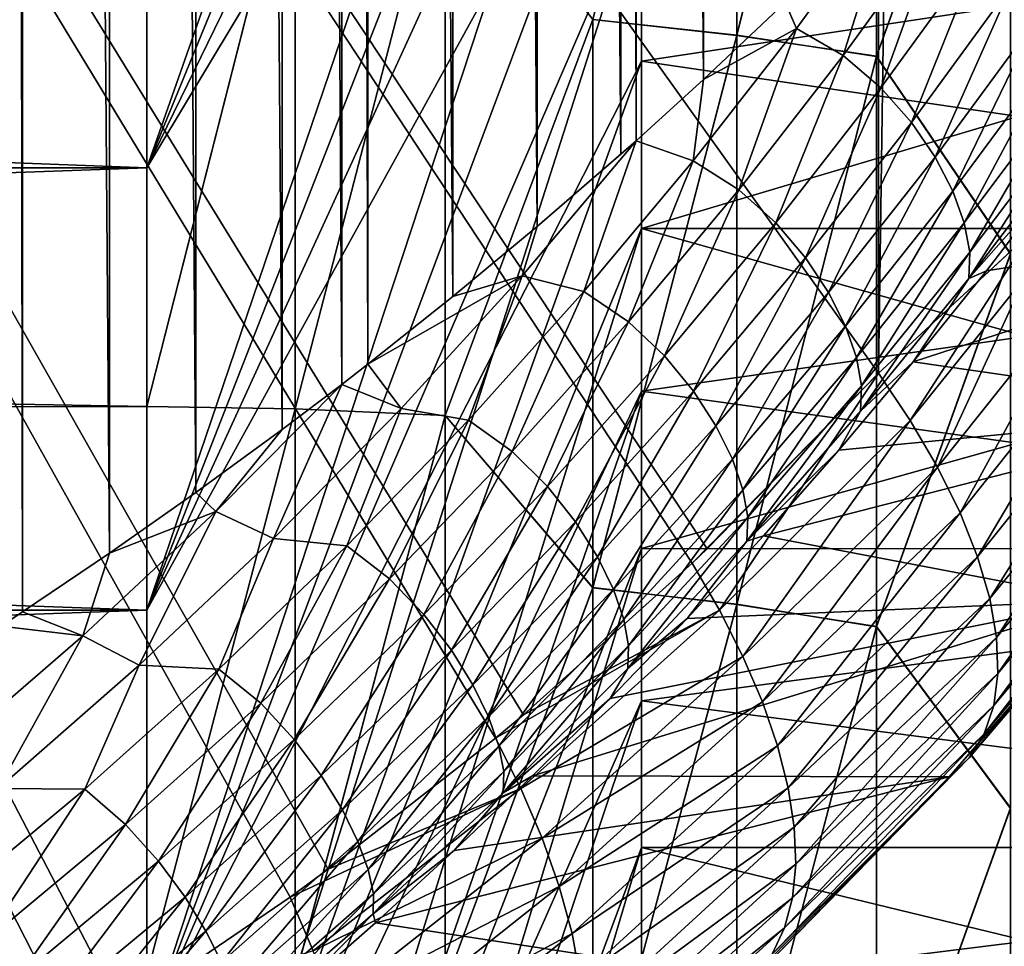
# Model space of a CAD drawing. Header units: metres. Extents: x -46 to 104, y -30 to 30.
# Tile 497 of 656: x 61.49 to 62.343, y -5.36 to -4.557. Entities that reach past the tile are written whole.
import ezdxf

# ---------------------------------------------------------------- set-up
doc = ezdxf.new("R2010")
doc.units = ezdxf.units.M
doc.layers.add('solid_26_000_502_XXX', color=7, linetype='CONTINUOUS')

msp = doc.modelspace()

# ---------------------------------------------------------------- linework, layer by layer
at = {"layer": 'solid_26_000_502_XXX'}
for points in [[(61.492359, -5.069798, 322.56546), (61.492363, 5.069797, 322.56546), (61.473602, 5.082128, 322.571075)], [(61.473602, -5.082128, 322.571075), (61.492359, -5.069798, 322.56546), (61.473602, 5.082128, 322.571075)], [(61.492359, -5.069798, 322.56546), (61.5676, -5.019061, 322.54126), (61.492363, 5.069797, 322.56546)], [(61.5676, -5.019061, 322.54126), (61.5676, 5.019061, 322.54126), (61.492363, 5.069797, 322.56546)], [(61.642593, -4.966399, 322.514465), (61.642593, 4.966398, 322.514465), (61.5676, 5.019061, 322.54126)], [(61.5676, -5.019061, 322.54126), (61.642593, -4.966399, 322.514465), (61.5676, 5.019061, 322.54126)], [(61.717251, -4.911795, 322.485107), (61.717251, 4.911794, 322.485107), (61.642593, 4.966398, 322.514465)], [(61.642593, -4.966399, 322.514465), (61.717251, -4.911795, 322.485107), (61.642593, 4.966398, 322.514465)], [(61.76889, -4.872667, 322.463135), (61.76889, 4.872667, 322.463135), (61.717251, 4.911794, 322.485107)], [(61.717251, -4.911795, 322.485107), (61.76889, -4.872667, 322.463135), (61.717251, 4.911794, 322.485107)], [(61.7915, -4.855176, 322.453094), (61.7915, 4.855175, 322.453094), (61.76889, 4.872667, 322.463135)], [(61.76889, -4.872667, 322.463135), (61.7915, -4.855176, 322.453094), (61.76889, 4.872667, 322.463135)], [(61.865231, -4.796559, 322.418427), (61.865234, 4.796558, 322.418427), (61.7915, 4.855175, 322.453094)], [(61.7915, -4.855176, 322.453094), (61.865231, -4.796559, 322.418427), (61.7915, 4.855175, 322.453094)], [(61.865231, -4.796559, 322.418427), (61.938377, -4.735904, 322.381042), (61.865234, 4.796558, 322.418427)], [(61.938377, -4.735904, 322.381042), (61.938377, 4.735903, 322.381042), (61.865234, 4.796558, 322.418427)], [(62.367626, 4.739854, 318.255249), (62.23415, -4.862923, 318.151184), (62.234123, 0, 318.151154)], [(62.36763, -4.73985, 318.255249), (62.23415, -4.862923, 318.151184), (62.367626, 4.739854, 318.255249)], [(62.010838, -4.673201, 322.340973), (62.010838, 4.6732, 322.340973), (61.938377, 4.735903, 322.381042)], [(61.938377, -4.735904, 322.381042), (62.010838, -4.673201, 322.340973), (61.938377, 4.735903, 322.381042)], [(62.024033, -4.661487, 322.333313), (62.024033, 4.661487, 322.333313), (62.010838, 4.6732, 322.340973)], [(62.010838, -4.673201, 322.340973), (62.024033, -4.661487, 322.333313), (62.010838, 4.6732, 322.340973)], [(62.082497, -4.608447, 322.298157), (62.082497, 4.608446, 322.298157), (62.024033, 4.661487, 322.333313)], [(62.024033, -4.661487, 322.333313), (62.082497, -4.608447, 322.298157), (62.024033, 4.661487, 322.333313)], [(62.082497, -4.608447, 322.298157), (62.153255, -4.541621, 322.252594), (62.082497, 4.608446, 322.298157)], [(58.757309, 0, 315.625092), (62.234123, 0, 318.151154), (62.23415, -4.862923, 318.151184)], [(58.757309, 0, 315.625092), (62.23415, -4.862923, 318.151184), (62.085655, -5.015232, 318.043274)], [(58.757309, 0, 315.625092), (61.539547, -5.44081, 317.646515), (61.39072, -5.527788, 317.538391)], [(58.757309, 0, 315.625092), (61.578484, -5.416238, 317.674805), (61.539547, -5.44081, 317.646515)], [(58.757309, 0, 315.625092), (61.724316, -5.317064, 317.780762), (61.578484, -5.416238, 317.674805)], [(58.757309, 0, 315.625092), (61.757305, -5.292979, 317.804718), (61.724316, -5.317064, 317.780762)], [(58.757309, 0, 315.625092), (61.902328, -5.179263, 317.910095), (61.757305, -5.292979, 317.804718)], [(58.757309, 0, 315.625092), (61.926552, -5.15896, 317.927704), (61.902328, -5.179263, 317.910095)], [(58.757309, 0, 315.625092), (62.072662, -5.027667, 318.033844), (61.926552, -5.15896, 317.927704)], [(58.757309, 0, 315.625092), (62.085655, -5.015232, 318.043274), (62.072662, -5.027667, 318.033844)], [(61.599998, -4.684826, 291.14856), (62.028717, -3.637803, 292.373596), (62.028717, -3.466146, 292.266266)], [(61.599998, -4.684826, 291.14856), (62.028717, -3.466146, 292.266266), (61.599998, -4.28618, 290.892365)], [(61.599998, -4.684826, 304.85144), (62.028717, -3.637803, 303.626404), (62.028717, -3.806114, 303.513947)], [(61.599998, -4.28618, 305.107635), (62.028717, -3.637803, 303.626404), (61.599998, -4.684826, 304.85144)], [(61.599998, -4.684826, 291.14856), (62.028717, -3.806114, 292.486053), (62.028717, -3.637803, 292.373596)], [(61.599998, -4.684826, 304.85144), (62.028717, -3.806114, 303.513947), (62.028717, -3.970832, 303.396515)], [(61.599998, -5.06835, 291.427185), (62.028717, -3.970832, 292.603485), (62.028717, -3.806114, 292.486053)], [(61.599998, -5.06835, 291.427185), (62.028717, -3.806114, 292.486053), (61.599998, -4.684826, 291.14856)], [(61.599998, -5.06835, 304.572815), (62.028717, -3.970832, 303.396515), (62.028717, -4.131935, 303.2742)], [(61.599998, -4.684826, 304.85144), (62.028717, -3.970832, 303.396515), (61.599998, -5.06835, 304.572815)], [(61.599998, -5.06835, 291.427185), (62.028717, -4.131935, 292.7258), (62.028717, -3.970832, 292.603485)], [(62.111431, -4.063506, 288.41571), (62.111431, -4.569914, 288.646576), (61.986458, -4.556406, 288.596375)], [(61.986458, -4.556268, 307.403687), (62.111431, -4.570157, 307.353302), (62.111431, -4.063754, 307.584167)], [(62.232502, -4.080548, 288.477325), (62.111431, -4.569914, 288.646576), (62.111431, -4.063506, 288.41571)], [(62.111431, -4.063754, 307.584167), (62.111431, -4.570157, 307.353302), (62.232502, -4.080257, 307.522797)], [(62.111431, -4.570157, 307.353302), (62.232502, -4.588072, 307.288788), (62.232502, -4.080257, 307.522797)], [(62.232502, -4.080548, 288.477325), (62.232502, -4.588356, 288.711334), (62.111431, -4.569914, 288.646576)], [(62.232502, -4.080257, 307.522797), (62.232502, -4.588072, 307.288788), (62.348751, -4.265048, 307.375214)], [(62.348751, -4.265636, 288.625061), (62.232502, -4.588356, 288.711334), (62.232502, -4.080548, 288.477325)], [(61.599998, -5.06835, 304.572815), (62.028717, -4.131935, 303.2742), (62.028717, -4.289402, 303.146942)], [(61.599998, -5.435422, 291.727356), (62.028717, -4.289402, 292.853058), (62.028717, -4.131935, 292.7258)], [(61.599998, -5.435422, 291.727356), (62.028717, -4.131935, 292.7258), (61.599998, -5.06835, 291.427185)], [(62.232502, -4.588072, 307.288788), (62.348751, -4.759111, 307.134338), (62.348751, -4.265048, 307.375214)], [(62.348751, -4.265636, 288.625061), (62.348751, -4.759684, 288.865967), (62.232502, -4.588356, 288.711334)], [(61.599998, -4.28618, 290.892365), (51.099998, -4.286163, 290.892334), (51.099998, -4.684807, 291.148529)], [(61.599998, -4.684826, 304.85144), (51.099998, -4.684807, 304.851471), (51.099998, -4.286163, 305.107666)], [(61.599998, -4.28618, 305.107635), (61.599998, -4.684826, 304.85144), (51.099998, -4.286163, 305.107666)], [(61.599998, -4.684826, 291.14856), (61.599998, -4.28618, 290.892365), (51.099998, -4.684807, 291.148529)], [(61.599998, -5.435422, 304.272644), (62.028717, -4.289402, 303.146942), (62.028717, -4.442966, 303.014984)], [(61.599998, -5.06835, 304.572815), (62.028717, -4.289402, 303.146942), (61.599998, -5.435422, 304.272644)], [(61.599998, -5.435422, 291.727356), (62.028717, -4.442966, 292.985016), (62.028717, -4.289402, 292.853058)], [(61.599998, -4.38467, 288.45932), (61.599998, -4.891819, 288.709137), (34.599998, -4.408841, 288.470459)], [(61.599998, -4.891819, 307.290863), (61.599998, -4.38467, 307.54068), (34.599998, -4.408841, 307.529541)], [(61.728645, -4.386507, 307.533752), (61.599998, -4.38467, 307.54068), (61.599998, -4.891819, 307.290863)], [(61.728645, -4.386589, 288.466278), (61.599998, -4.891819, 288.709137), (61.599998, -4.38467, 288.45932)], [(61.728645, -4.386507, 307.533752), (61.599998, -4.891819, 307.290863), (61.728645, -4.893789, 307.283569)], [(61.728645, -4.386589, 288.466278), (61.728645, -4.893869, 288.716461), (61.599998, -4.891819, 288.709137)], [(61.728645, -4.386507, 307.533752), (61.728645, -4.893789, 307.283569), (61.85854, -4.39204, 307.512573)], [(61.85854, -4.392, 288.487396), (61.728645, -4.893869, 288.716461), (61.728645, -4.386589, 288.466278)], [(61.85854, -4.392, 288.487396), (61.85854, -4.899661, 288.738647), (61.728645, -4.893869, 288.716461)], [(61.728645, -4.893789, 307.283569), (61.85854, -4.899699, 307.261322), (61.85854, -4.39204, 307.512573)], [(61.986458, -4.556406, 288.596375), (61.85854, -4.899661, 288.738647), (61.85854, -4.392, 288.487396)], [(61.85854, -4.39204, 307.512573), (61.85854, -4.899699, 307.261322), (61.986458, -4.556268, 307.403687)], [(61.599998, -4.891819, 288.709137), (34.599998, -4.918217, 288.723083), (34.599998, -4.408841, 288.470459)], [(61.599998, -4.891819, 307.290863), (34.599998, -4.408841, 307.529541), (34.599998, -4.918217, 307.276917)], [(61.599998, -5.435422, 304.272644), (62.028717, -4.442966, 303.014984), (62.028717, -4.592395, 302.87851)], [(61.599998, -5.784506, 292.047729), (62.028717, -4.592395, 293.12149), (62.028717, -4.442966, 292.985016)], [(61.599998, -5.784506, 292.047729), (62.028717, -4.442966, 292.985016), (61.599998, -5.435422, 291.727356)], [(63.017422, -4.44294, 303.015015), (63.017422, -4.737632, 302.73761), (62.028717, -4.442966, 303.014984)], [(63.017422, -4.44294, 292.984985), (62.028717, -4.592395, 293.12149), (62.028717, -4.737616, 293.26239)], [(63.017422, -4.737632, 293.26239), (63.017422, -4.44294, 292.984985), (62.028717, -4.737616, 293.26239)], [(63.017422, -4.44294, 292.984985), (62.028717, -4.442966, 292.985016), (62.028717, -4.592395, 293.12149)], [(63.017422, -4.737632, 302.73761), (62.028717, -4.592395, 302.87851), (62.028717, -4.442966, 303.014984)], [(62.163059, -4.56409, 322.245331), (62.247364, -4.447896, 322.186554), (62.153255, -4.541621, 322.252594)], [(62.203506, -4.587683, 322.211609), (62.247364, -4.447896, 322.186554), (62.163059, -4.56409, 322.245331)], [(62.203506, -4.587683, 322.211609), (62.288765, -4.469997, 322.152374), (62.247364, -4.447896, 322.186554)], [(62.236347, -4.615647, 322.175873), (62.288765, -4.469997, 322.152374), (62.203506, -4.587683, 322.211609)], [(62.236347, -4.615647, 322.175873), (62.322403, -4.497114, 322.116577), (62.288765, -4.469997, 322.152374)], [(62.262753, -4.645566, 322.137482), (62.322403, -4.497114, 322.116577), (62.236347, -4.615647, 322.175873)], [(62.262753, -4.645566, 322.137482), (62.34956, -4.526588, 322.078308), (62.322403, -4.497114, 322.116577)], [(62.283432, -4.675701, 322.096161), (62.34956, -4.526588, 322.078308), (62.262753, -4.645566, 322.137482)], [(62.283432, -4.675701, 322.096161), (62.370922, -4.556604, 322.037262), (62.34956, -4.526588, 322.078308)], [(62.163059, -4.56409, 322.245331), (62.153255, -4.541621, 322.252594), (62.082497, -4.608447, 322.298157)], [(61.85854, -4.899699, 307.261322), (61.986458, -5.048779, 307.148712), (61.986458, -4.556268, 307.403687)], [(61.986458, -4.556406, 288.596375), (61.986458, -5.048913, 288.851349), (61.85854, -4.899661, 288.738647)], [(61.986458, -4.556268, 307.403687), (61.986458, -5.048779, 307.148712), (62.111431, -4.570157, 307.353302)], [(62.111431, -4.569914, 288.646576), (61.986458, -5.048913, 288.851349), (61.986458, -4.556406, 288.596375)], [(62.298611, -4.705042, 322.052094), (62.370922, -4.556604, 322.037262), (62.283432, -4.675701, 322.096161)], [(62.298611, -4.705042, 322.052094), (62.3867, -4.586119, 321.99353), (62.370922, -4.556604, 322.037262)], [(62.073498, -4.678972, 322.301056), (62.163059, -4.56409, 322.245331), (62.082497, -4.608447, 322.298157)], [(62.113113, -4.703876, 322.2677), (62.163059, -4.56409, 322.245331), (62.073498, -4.678972, 322.301056)], [(62.113113, -4.703876, 322.2677), (62.203506, -4.587683, 322.211609), (62.163059, -4.56409, 322.245331)], [(62.111431, -4.569914, 288.646576), (62.111431, -5.063262, 288.904175), (61.986458, -5.048913, 288.851349)], [(61.986458, -5.048779, 307.148712), (62.111431, -5.063497, 307.095703), (62.111431, -4.570157, 307.353302)], [(62.232502, -4.588356, 288.711334), (62.111431, -5.063262, 288.904175), (62.111431, -4.569914, 288.646576)], [(62.111431, -4.570157, 307.353302), (62.111431, -5.063497, 307.095703), (62.232502, -4.588072, 307.288788)], [(62.111431, -5.063497, 307.095703), (62.232502, -5.082523, 307.02774), (62.232502, -4.588072, 307.288788)], [(62.232502, -4.588356, 288.711334), (62.232502, -5.082799, 288.972412), (62.111431, -5.063262, 288.904175)], [(62.145164, -4.732629, 322.231995), (62.203506, -4.587683, 322.211609), (62.113113, -4.703876, 322.2677)], [(62.145164, -4.732629, 322.231995), (62.236347, -4.615647, 322.175873), (62.203506, -4.587683, 322.211609)], [(62.232502, -4.588072, 307.288788), (62.232502, -5.082523, 307.02774), (62.348751, -4.759111, 307.134338)], [(62.348751, -4.759684, 288.865967), (62.232502, -5.082799, 288.972412), (62.232502, -4.588356, 288.711334)], [(62.308517, -4.732679, 322.005554), (62.3867, -4.586119, 321.99353), (62.298611, -4.705042, 322.052094)], [(62.308517, -4.732679, 322.005554), (62.39711, -4.614183, 321.947357), (62.3867, -4.586119, 321.99353)], [(61.599998, -5.784506, 303.952271), (62.028717, -4.592395, 302.87851), (62.028717, -4.737616, 302.73761)], [(61.599998, -5.435422, 304.272644), (62.028717, -4.592395, 302.87851), (61.599998, -5.784506, 303.952271)], [(61.599998, -5.784506, 292.047729), (62.028717, -4.737616, 293.26239), (62.028717, -4.592395, 293.12149)], [(63.017422, -4.737632, 302.73761), (62.028717, -4.737616, 302.73761), (62.028717, -4.592395, 302.87851)], [(62.073498, -4.678972, 322.301056), (62.082497, -4.608447, 322.298157), (62.024033, -4.661487, 322.333313)], [(62.170856, -4.762928, 322.193451), (62.236347, -4.615647, 322.175873), (62.145164, -4.732629, 322.231995)], [(62.170856, -4.762928, 322.193451), (62.262753, -4.645566, 322.137482), (62.236347, -4.615647, 322.175873)], [(62.313217, -4.758028, 321.95697), (62.39711, -4.614183, 321.947357), (62.308517, -4.732679, 322.005554)], [(62.313217, -4.758028, 321.95697), (62.402206, -4.640196, 321.899139), (62.39711, -4.614183, 321.947357)], [(62.402206, -4.640196, 321.899139), (62.312595, -4.780852, 321.906921), (62.401867, -4.663916, 321.849518)], [(62.313217, -4.758028, 321.95697), (62.312595, -4.780852, 321.906921), (62.402206, -4.640196, 321.899139)], [(62.190907, -4.793113, 322.151855), (62.262753, -4.645566, 322.137482), (62.170856, -4.762928, 322.193451)], [(62.190907, -4.793113, 322.151855), (62.283432, -4.675701, 322.096161), (62.262753, -4.645566, 322.137482)], [(61.925224, -4.778465, 322.38736), (62.024033, -4.661487, 322.333313), (61.938377, -4.735904, 322.381042)], [(61.978745, -4.792193, 322.353333), (62.024033, -4.661487, 322.333313), (61.925224, -4.778465, 322.38736)], [(61.938377, -4.735904, 322.381042), (62.024033, -4.661487, 322.333313), (62.010838, -4.673201, 322.340973)], [(61.978745, -4.792193, 322.353333), (62.073498, -4.678972, 322.301056), (62.024033, -4.661487, 322.333313)], [(62.401867, -4.663916, 321.849518), (62.312595, -4.780852, 321.906921), (62.39027, -4.692713, 321.803772)], [(62.205555, -4.822212, 322.107483), (62.283432, -4.675701, 322.096161), (62.190907, -4.793113, 322.151855)], [(62.205555, -4.822212, 322.107483), (62.298611, -4.705042, 322.052094), (62.283432, -4.675701, 322.096161)], [(61.599998, -4.684826, 291.14856), (51.099998, -4.684807, 291.148529), (51.099998, -5.068328, 291.427185)], [(61.599998, -5.06835, 304.572815), (51.099998, -5.068328, 304.572815), (51.099998, -4.684807, 304.851471)], [(61.599998, -4.684826, 304.85144), (61.599998, -5.06835, 304.572815), (51.099998, -4.684807, 304.851471)], [(61.599998, -5.06835, 291.427185), (61.599998, -4.684826, 291.14856), (51.099998, -5.068328, 291.427185)], [(62.017509, -4.818354, 322.320282), (62.073498, -4.678972, 322.301056), (61.978745, -4.792193, 322.353333)], [(62.017509, -4.818354, 322.320282), (62.113113, -4.703876, 322.2677), (62.073498, -4.678972, 322.301056)], [(62.312595, -4.780852, 321.906921), (62.327797, -4.774078, 321.843903), (62.39027, -4.692713, 321.803772)], [(62.677071, -4.718822, 318.900421), (62.39027, -4.692713, 321.803772), (62.327797, -4.774078, 321.843903)], [(62.04879, -4.847835, 322.284607), (62.113113, -4.703876, 322.2677), (62.017509, -4.818354, 322.320282)], [(62.04879, -4.847835, 322.284607), (62.145164, -4.732629, 322.231995), (62.113113, -4.703876, 322.2677)], [(62.215046, -4.84935, 322.060547), (62.298611, -4.705042, 322.052094), (62.205555, -4.822212, 322.107483)], [(62.215046, -4.84935, 322.060547), (62.308517, -4.732679, 322.005554), (62.298611, -4.705042, 322.052094)], [(62.677071, -4.718822, 318.900421), (62.327797, -4.774078, 321.843903), (62.264256, -4.85304, 321.881805)], [(62.556221, -4.895364, 318.787964), (62.677071, -4.718822, 318.900421), (62.264256, -4.85304, 321.881805)], [(61.925224, -4.778465, 322.38736), (61.938377, -4.735904, 322.381042), (61.865231, -4.796559, 322.418427)], [(62.073803, -4.878451, 322.245911), (62.145164, -4.732629, 322.231995), (62.04879, -4.847835, 322.284607)], [(62.073803, -4.878451, 322.245911), (62.170856, -4.762928, 322.193451), (62.145164, -4.732629, 322.231995)], [(62.219452, -4.873965, 322.011536), (62.308517, -4.732679, 322.005554), (62.215046, -4.84935, 322.060547)], [(62.219452, -4.873965, 322.011536), (62.313217, -4.758028, 321.95697), (62.308517, -4.732679, 322.005554)], [(61.599998, -5.784506, 303.952271), (62.028717, -4.737616, 302.73761), (62.028717, -4.878515, 302.592407)], [(61.599998, -6.114945, 292.387756), (62.028717, -4.878515, 293.407593), (62.028717, -4.737616, 293.26239)], [(61.599998, -6.114945, 292.387756), (62.028717, -4.737616, 293.26239), (61.599998, -5.784506, 292.047729)], [(63.017422, -5.015037, 302.442902), (62.028717, -4.878515, 302.592407), (62.028717, -4.737616, 302.73761)], [(63.017422, -4.737632, 302.73761), (63.017422, -5.015037, 302.442902), (62.028717, -4.737616, 302.73761)], [(63.017422, -4.737632, 293.26239), (62.028717, -4.737616, 293.26239), (62.028717, -4.878515, 293.407593)], [(63.017422, -4.737632, 293.26239), (62.028717, -4.878515, 293.407593), (62.028717, -5.014983, 293.557037)], [(63.017422, -5.015037, 293.557098), (63.017422, -4.737632, 293.26239), (62.028717, -5.014983, 293.557037)], [(62.261665, -4.903919, 318.174866), (62.23415, -4.862923, 318.151184), (62.36763, -4.73985, 318.255249)], [(62.261665, -4.903919, 318.174866), (62.36763, -4.73985, 318.255249), (62.361378, -4.779814, 318.250946)], [(62.313217, -4.758028, 321.95697), (62.218655, -4.895824, 321.96109), (62.312595, -4.780852, 321.906921)], [(62.219452, -4.873965, 322.011536), (62.218655, -4.895824, 321.96109), (62.313217, -4.758028, 321.95697)], [(62.232502, -5.082523, 307.02774), (62.348751, -5.239621, 306.867432), (62.348751, -4.759111, 307.134338)], [(62.348751, -4.759684, 288.865967), (62.348751, -5.240176, 289.132904), (62.232502, -5.082799, 288.972412)], [(62.093288, -4.908619, 322.204071), (62.170856, -4.762928, 322.193451), (62.073803, -4.878451, 322.245911)], [(62.093288, -4.908619, 322.204071), (62.190907, -4.793113, 322.151855), (62.170856, -4.762928, 322.193451)], [(61.925224, -4.778465, 322.38736), (61.865231, -4.796559, 322.418427), (61.7915, -4.855176, 322.453094)], [(61.820503, -4.893463, 322.437225), (61.925224, -4.778465, 322.38736), (61.7915, -4.855176, 322.453094)], [(61.878708, -4.903522, 322.401794), (61.925224, -4.778465, 322.38736), (61.820503, -4.893463, 322.437225)], [(61.878708, -4.903522, 322.401794), (61.978745, -4.792193, 322.353333), (61.925224, -4.778465, 322.38736)], [(62.312595, -4.780852, 321.906921), (62.264256, -4.85304, 321.881805), (62.327797, -4.774078, 321.843903)], [(62.312595, -4.780852, 321.906921), (62.218655, -4.895824, 321.96109), (62.264256, -4.85304, 321.881805)], [(62.261665, -4.903919, 318.174866), (62.361378, -4.779814, 318.250946), (62.285366, -4.944444, 318.203186)], [(62.361378, -4.779814, 318.250946), (62.41626, -4.780206, 318.303558), (62.285366, -4.944444, 318.203186)], [(62.285366, -4.944444, 318.203186), (62.41626, -4.780206, 318.303558), (62.304916, -4.983989, 318.235748)], [(62.41626, -4.780206, 318.303558), (62.451054, -4.800778, 318.347229), (62.304916, -4.983989, 318.235748)], [(61.916607, -4.930883, 322.369049), (61.978745, -4.792193, 322.353333), (61.878708, -4.903522, 322.401794)], [(61.916607, -4.930883, 322.369049), (62.017509, -4.818354, 322.320282), (61.978745, -4.792193, 322.353333)], [(62.107498, -4.937407, 322.159332), (62.190907, -4.793113, 322.151855), (62.093288, -4.908619, 322.204071)], [(62.107498, -4.937407, 322.159332), (62.205555, -4.822212, 322.107483), (62.190907, -4.793113, 322.151855)], [(62.304916, -4.983989, 318.235748), (62.451054, -4.800778, 318.347229), (62.320084, -5.022079, 318.272156)], [(62.451054, -4.800778, 318.347229), (62.475433, -4.828215, 318.389648), (62.320084, -5.022079, 318.272156)], [(61.947144, -4.961032, 322.333435), (62.017509, -4.818354, 322.320282), (61.916607, -4.930883, 322.369049)], [(61.947144, -4.961032, 322.333435), (62.04879, -4.847835, 322.284607), (62.017509, -4.818354, 322.320282)], [(62.116673, -4.963976, 322.11203), (62.205555, -4.822212, 322.107483), (62.107498, -4.937407, 322.159332)], [(62.116673, -4.963976, 322.11203), (62.215046, -4.84935, 322.060547), (62.205555, -4.822212, 322.107483)], [(62.320084, -5.022079, 318.272156), (62.475433, -4.828215, 318.389648), (62.330685, -5.058254, 318.311951)], [(62.475433, -4.828215, 318.389648), (62.470276, -4.887056, 318.415131), (62.330685, -5.058254, 318.311951)], [(61.820503, -4.893463, 322.437225), (61.7915, -4.855176, 322.453094), (61.76889, -4.872667, 322.463135)], [(61.971539, -4.9919, 322.294556), (62.04879, -4.847835, 322.284607), (61.947144, -4.961032, 322.333435)], [(61.971539, -4.9919, 322.294556), (62.073803, -4.878451, 322.245911), (62.04879, -4.847835, 322.284607)], [(62.120892, -4.987788, 322.062592), (62.215046, -4.84935, 322.060547), (62.116673, -4.963976, 322.11203)], [(62.120892, -4.987788, 322.062592), (62.219452, -4.873965, 322.011536), (62.215046, -4.84935, 322.060547)], [(62.556221, -4.895364, 318.787964), (62.264256, -4.85304, 321.881805), (62.199749, -4.929607, 321.91745)], [(62.218655, -4.895824, 321.96109), (62.199749, -4.929607, 321.91745), (62.264256, -4.85304, 321.881805)], [(62.085655, -5.015232, 318.043274), (62.23415, -4.862923, 318.151184), (62.072662, -5.027667, 318.033844)], [(62.096306, -5.068361, 318.054291), (62.072662, -5.027667, 318.033844), (62.23415, -4.862923, 318.151184)], [(62.096306, -5.068361, 318.054291), (62.23415, -4.862923, 318.151184), (62.261665, -4.903919, 318.174866)], [(61.659664, -4.982932, 322.507446), (61.76889, -4.872667, 322.463135), (61.717251, -4.911795, 322.485107)], [(61.709888, -5.006114, 322.482544), (61.76889, -4.872667, 322.463135), (61.659664, -4.982932, 322.507446)], [(61.709888, -5.006114, 322.482544), (61.820503, -4.893463, 322.437225), (61.76889, -4.872667, 322.463135)], [(61.599998, -6.114945, 303.612244), (62.028717, -4.878515, 302.592407), (62.028717, -5.014983, 302.442963)], [(61.599998, -5.784506, 303.952271), (62.028717, -4.878515, 302.592407), (61.599998, -6.114945, 303.612244)], [(61.599998, -6.114945, 292.387756), (62.028717, -5.014983, 293.557037), (62.028717, -4.878515, 293.407593)], [(61.990536, -5.021986, 322.252441), (62.073803, -4.878451, 322.245911), (61.971539, -4.9919, 322.294556)], [(61.990536, -5.021986, 322.252441), (62.093288, -4.908619, 322.204071), (62.073803, -4.878451, 322.245911)], [(63.017422, -5.015037, 302.442902), (62.028717, -5.014983, 302.442963), (62.028717, -4.878515, 302.592407)], [(62.219452, -4.873965, 322.011536), (62.120049, -5.008613, 322.011688), (62.218655, -4.895824, 321.96109)], [(62.120892, -4.987788, 322.062592), (62.120049, -5.008613, 322.011688), (62.219452, -4.873965, 322.011536)], [(62.330685, -5.058254, 318.311951), (62.470276, -4.887056, 318.415131), (62.33659, -5.092081, 318.354706)], [(62.470276, -4.887056, 318.415131), (62.482853, -4.913921, 318.461884), (62.33659, -5.092081, 318.354706)], [(61.599998, -4.891819, 288.709137), (61.599998, -5.384786, 288.985901), (34.599998, -4.918217, 288.723083)], [(61.599998, -5.384786, 307.014099), (61.599998, -4.891819, 307.290863), (34.599998, -4.918217, 307.276917)], [(61.728645, -4.893789, 307.283569), (61.599998, -4.891819, 307.290863), (61.599998, -5.384786, 307.014099)], [(61.728645, -4.893869, 288.716461), (61.599998, -5.384786, 288.985901), (61.599998, -4.891819, 288.709137)], [(61.728645, -4.893789, 307.283569), (61.599998, -5.384786, 307.014099), (61.728645, -5.386856, 307.006439)], [(61.728645, -4.893869, 288.716461), (61.728645, -5.386933, 288.993622), (61.599998, -5.384786, 288.985901)], [(61.7733, -5.012713, 322.446167), (61.820503, -4.893463, 322.437225), (61.709888, -5.006114, 322.482544)], [(61.728645, -4.893789, 307.283569), (61.728645, -5.386856, 307.006439), (61.85854, -4.899699, 307.261322)], [(61.85854, -4.899661, 288.738647), (61.728645, -5.386933, 288.993622), (61.728645, -4.893869, 288.716461)], [(61.7733, -5.012713, 322.446167), (61.878708, -4.903522, 322.401794), (61.820503, -4.893463, 322.437225)], [(62.218655, -4.895824, 321.96109), (62.120049, -5.008613, 322.011688), (62.199749, -4.929607, 321.91745)], [(62.556221, -4.895364, 318.787964), (62.199749, -4.929607, 321.91745), (62.134388, -5.003778, 321.950867)], [(62.428589, -5.060061, 318.685425), (62.556221, -4.895364, 318.787964), (62.134388, -5.003778, 321.950867)], [(61.85854, -4.899661, 288.738647), (61.85854, -5.393002, 289.016968), (61.728645, -5.386933, 288.993622)], [(61.728645, -5.386856, 307.006439), (61.85854, -5.393039, 306.983002), (61.85854, -4.899699, 307.261322)], [(61.810333, -5.041218, 322.413757), (61.878708, -4.903522, 322.401794), (61.7733, -5.012713, 322.446167)], [(61.810333, -5.041218, 322.413757), (61.916607, -4.930883, 322.369049), (61.878708, -4.903522, 322.401794)], [(61.986458, -5.048913, 288.851349), (61.85854, -5.393002, 289.016968), (61.85854, -4.899661, 288.738647)], [(61.85854, -4.899699, 307.261322), (61.85854, -5.393039, 306.983002), (61.986458, -5.048779, 307.148712)], [(62.116726, -5.108516, 318.078827), (62.096306, -5.068361, 318.054291), (62.261665, -4.903919, 318.174866)], [(62.116726, -5.108516, 318.078827), (62.261665, -4.903919, 318.174866), (62.285366, -4.944444, 318.203186)], [(61.659664, -4.982932, 322.507446), (61.717251, -4.911795, 322.485107), (61.642593, -4.966399, 322.514465)], [(62.004398, -5.050395, 322.207367), (62.093288, -4.908619, 322.204071), (61.990536, -5.021986, 322.252441)], [(62.004398, -5.050395, 322.207367), (62.107498, -4.937407, 322.159332), (62.093288, -4.908619, 322.204071)], [(62.33659, -5.092081, 318.354706), (62.482853, -4.913921, 318.461884), (62.33773, -5.123153, 318.399841)], [(62.482853, -4.913921, 318.461884), (62.489132, -4.940197, 318.509827), (62.33773, -5.123153, 318.399841)], [(61.599998, -5.384786, 288.985901), (34.599998, -5.413353, 289.003021), (34.599998, -4.918217, 288.723083)], [(61.599998, -5.384786, 307.014099), (34.599998, -4.918217, 307.276917), (34.599998, -5.413353, 306.996979)], [(61.840157, -5.071975, 322.378113), (61.916607, -4.930883, 322.369049), (61.810333, -5.041218, 322.413757)], [(61.840157, -5.071975, 322.378113), (61.947144, -4.961032, 322.333435), (61.916607, -4.930883, 322.369049)], [(62.120049, -5.008613, 322.011688), (62.134388, -5.003778, 321.950867), (62.199749, -4.929607, 321.91745)], [(62.013371, -5.076329, 322.159637), (62.107498, -4.937407, 322.159332), (62.004398, -5.050395, 322.207367)], [(62.013371, -5.076329, 322.159637), (62.116673, -4.963976, 322.11203), (62.107498, -4.937407, 322.159332)], [(62.489132, -4.940197, 318.509827), (62.489487, -4.964962, 318.558838), (62.334087, -5.151096, 318.446899)], [(62.33773, -5.123153, 318.399841), (62.489132, -4.940197, 318.509827), (62.334087, -5.151096, 318.446899)], [(62.133579, -5.147821, 318.107178), (62.116726, -5.108516, 318.078827), (62.285366, -4.944444, 318.203186)], [(62.133579, -5.147821, 318.107178), (62.285366, -4.944444, 318.203186), (62.304916, -4.983989, 318.235748)], [(61.659664, -4.982932, 322.507446), (61.642593, -4.966399, 322.514465), (61.5676, -5.019061, 322.54126)], [(61.863995, -5.103034, 322.339081), (61.947144, -4.961032, 322.333435), (61.840157, -5.071975, 322.378113)], [(61.863995, -5.103034, 322.339081), (61.971539, -4.9919, 322.294556), (61.947144, -4.961032, 322.333435)], [(62.017532, -5.099271, 322.109802), (62.116673, -4.963976, 322.11203), (62.013371, -5.076329, 322.159637)], [(62.017532, -5.099271, 322.109802), (62.120892, -4.987788, 322.062592), (62.116673, -4.963976, 322.11203)], [(62.489487, -4.964962, 318.558838), (62.484219, -4.987513, 318.608551), (62.325714, -5.175575, 318.495209)], [(62.334087, -5.151096, 318.446899), (62.489487, -4.964962, 318.558838), (62.325714, -5.175575, 318.495209)], [(61.544487, -5.090632, 322.546783), (61.659664, -4.982932, 322.507446), (61.5676, -5.019061, 322.54126)], [(61.59338, -5.116057, 322.522827), (61.659664, -4.982932, 322.507446), (61.544487, -5.090632, 322.546783)], [(61.59338, -5.116057, 322.522827), (61.709888, -5.006114, 322.482544), (61.659664, -4.982932, 322.507446)], [(62.146702, -5.185862, 318.139008), (62.133579, -5.147821, 318.107178), (62.304916, -4.983989, 318.235748)], [(62.146702, -5.185862, 318.139008), (62.304916, -4.983989, 318.235748), (62.320084, -5.022079, 318.272156)], [(61.882595, -5.132972, 322.296692), (61.971539, -4.9919, 322.294556), (61.863995, -5.103034, 322.339081)], [(61.882595, -5.132972, 322.296692), (61.990536, -5.021986, 322.252441), (61.971539, -4.9919, 322.294556)], [(62.120892, -4.987788, 322.062592), (62.016781, -5.118998, 322.058472), (62.120049, -5.008613, 322.011688)], [(62.017532, -5.099271, 322.109802), (62.016781, -5.118998, 322.058472), (62.120892, -4.987788, 322.062592)], [(62.484219, -4.987513, 318.608551), (62.473564, -5.007335, 318.658508), (62.312702, -5.196294, 318.544281)], [(62.325714, -5.175575, 318.495209), (62.484219, -4.987513, 318.608551), (62.312702, -5.196294, 318.544281)], [(61.662498, -5.119467, 322.486084), (61.709888, -5.006114, 322.482544), (61.59338, -5.116057, 322.522827)], [(61.662498, -5.119467, 322.486084), (61.7733, -5.012713, 322.446167), (61.709888, -5.006114, 322.482544)], [(62.120049, -5.008613, 322.011688), (62.016781, -5.118998, 322.058472), (62.068272, -5.075566, 321.982056)], [(62.428589, -5.060061, 318.685425), (62.134388, -5.003778, 321.950867), (62.068272, -5.075566, 321.982056)], [(62.120049, -5.008613, 322.011688), (62.068272, -5.075566, 321.982056), (62.134388, -5.003778, 321.950867)], [(62.473564, -5.007335, 318.658508), (62.428589, -5.060061, 318.685425), (62.295422, -5.21287, 318.592987)], [(62.312702, -5.196294, 318.544281), (62.473564, -5.007335, 318.658508), (62.295422, -5.21287, 318.592987)], [(61.599998, -6.114945, 303.612244), (62.028717, -5.014983, 302.442963), (62.028717, -5.146944, 302.289398)], [(61.599998, -6.425447, 292.746094), (62.028717, -5.146944, 293.710602), (62.028717, -5.014983, 293.557037)], [(61.599998, -6.425447, 292.746094), (62.028717, -5.014983, 293.557037), (61.599998, -6.114945, 292.387756)], [(61.698662, -5.149065, 322.453949), (61.7733, -5.012713, 322.446167), (61.662498, -5.119467, 322.486084)], [(61.698662, -5.149065, 322.453949), (61.810333, -5.041218, 322.413757), (61.7733, -5.012713, 322.446167)], [(63.017422, -5.015037, 302.442902), (62.028717, -5.146944, 302.289398), (62.028717, -5.014983, 302.442963)], [(63.017422, -5.015037, 293.557098), (62.028717, -5.014983, 293.557037), (62.028717, -5.146944, 293.710602)], [(63.017422, -5.015037, 302.442902), (63.017422, -5.274142, 302.131989), (62.028717, -5.146944, 302.289398)], [(63.017422, -5.274142, 293.868011), (63.017422, -5.015037, 293.557098), (62.028717, -5.146944, 293.710602)], [(61.544487, -5.090632, 322.546783), (61.5676, -5.019061, 322.54126), (61.492359, -5.069798, 322.56546)], [(61.896214, -5.160938, 322.251251), (61.990536, -5.021986, 322.252441), (61.882595, -5.132972, 322.296692)], [(61.896214, -5.160938, 322.251251), (62.004398, -5.050395, 322.207367), (61.990536, -5.021986, 322.252441)], [(62.155945, -5.222238, 318.174011), (62.146702, -5.185862, 318.139008), (62.320084, -5.022079, 318.272156)], [(62.155945, -5.222238, 318.174011), (62.320084, -5.022079, 318.272156), (62.330685, -5.058254, 318.311951)], [(62.096306, -5.068361, 318.054291), (61.926552, -5.15896, 317.927704), (62.072662, -5.027667, 318.033844)], [(61.727806, -5.180374, 322.418335), (61.810333, -5.041218, 322.413757), (61.698662, -5.149065, 322.453949)], [(61.727806, -5.180374, 322.418335), (61.840157, -5.071975, 322.378113), (61.810333, -5.041218, 322.413757)], [(61.85854, -5.393039, 306.983002), (61.986458, -5.527068, 306.86795), (61.986458, -5.048779, 307.148712)], [(61.986458, -5.048913, 288.851349), (61.986458, -5.527198, 289.132111), (61.85854, -5.393002, 289.016968)], [(61.905109, -5.186174, 322.203156), (62.004398, -5.050395, 322.207367), (61.896214, -5.160938, 322.251251)], [(61.905109, -5.186174, 322.203156), (62.013371, -5.076329, 322.159637), (62.004398, -5.050395, 322.207367)], [(61.986458, -5.048779, 307.148712), (61.986458, -5.527068, 306.86795), (62.111431, -5.063497, 307.095703)], [(62.111431, -5.063262, 288.904175), (61.986458, -5.527198, 289.132111), (61.986458, -5.048913, 288.851349)], [(62.428589, -5.060061, 318.685425), (62.001499, -5.144986, 322.011017), (61.934162, -5.21205, 322.037811)], [(62.295422, -5.21287, 318.592987), (62.428589, -5.060061, 318.685425), (61.934162, -5.21205, 322.037811)], [(62.428589, -5.060061, 318.685425), (62.068272, -5.075566, 321.982056), (62.001499, -5.144986, 322.011017)], [(62.161217, -5.256566, 318.211761), (62.155945, -5.222238, 318.174011), (62.330685, -5.058254, 318.311951)], [(62.161217, -5.256566, 318.211761), (62.330685, -5.058254, 318.311951), (62.33659, -5.092081, 318.354706)], [(61.599998, -5.06835, 291.427185), (51.099998, -5.068328, 291.427185), (51.099998, -5.435405, 291.727325)], [(61.599998, -5.435422, 304.272644), (51.099998, -5.435405, 304.272675), (51.099998, -5.068328, 304.572815)], [(61.599998, -5.06835, 304.572815), (61.599998, -5.435422, 304.272644), (51.099998, -5.068328, 304.572815)], [(61.599998, -5.435422, 291.727356), (61.599998, -5.06835, 291.427185), (51.099998, -5.435405, 291.727325)], [(62.096306, -5.068361, 318.054291), (61.902328, -5.179263, 317.910095), (61.926552, -5.15896, 317.927704)], [(61.924141, -5.222905, 317.929352), (61.902328, -5.179263, 317.910095), (62.096306, -5.068361, 318.054291)], [(61.924141, -5.222905, 317.929352), (62.096306, -5.068361, 318.054291), (62.116726, -5.108516, 318.078827)], [(62.111431, -5.063262, 288.904175), (62.111431, -5.542136, 289.187775), (61.986458, -5.527198, 289.132111)], [(61.986458, -5.527068, 306.86795), (62.111431, -5.542364, 306.812073), (62.111431, -5.063497, 307.095703)], [(62.232502, -5.082799, 288.972412), (62.111431, -5.542136, 289.187775), (62.111431, -5.063262, 288.904175)], [(62.111431, -5.063497, 307.095703), (62.111431, -5.542364, 306.812073), (62.232502, -5.082523, 307.02774)], [(61.544487, -5.090632, 322.546783), (61.492359, -5.069798, 322.56546), (61.473602, -5.082128, 322.571075)], [(61.751156, -5.211565, 322.37912), (61.840157, -5.071975, 322.378113), (61.727806, -5.180374, 322.418335)], [(61.751156, -5.211565, 322.37912), (61.863995, -5.103034, 322.339081), (61.840157, -5.071975, 322.378113)], [(61.909359, -5.208185, 322.152893), (62.013371, -5.076329, 322.159637), (61.905109, -5.186174, 322.203156)], [(61.909359, -5.208185, 322.152893), (62.017532, -5.099271, 322.109802), (62.013371, -5.076329, 322.159637)], [(62.016781, -5.118998, 322.058472), (62.001499, -5.144986, 322.011017), (62.068272, -5.075566, 321.982056)], [(61.423531, -5.195286, 322.580597), (61.544487, -5.090632, 322.546783), (61.473602, -5.082128, 322.571075)], [(62.111431, -5.542364, 306.812073), (62.232502, -5.562171, 306.740387), (62.232502, -5.082523, 307.02774)], [(62.232502, -5.082799, 288.972412), (62.232502, -5.562438, 289.259766), (62.111431, -5.542136, 289.187775)], [(62.232502, -5.082523, 307.02774), (62.232502, -5.562171, 306.740387), (62.348751, -5.239621, 306.867432)], [(62.348751, -5.240176, 289.132904), (62.232502, -5.562438, 289.259766), (62.232502, -5.082799, 288.972412)], [(61.470997, -5.222899, 322.557556), (61.544487, -5.090632, 322.546783), (61.423531, -5.195286, 322.580597)], [(61.470997, -5.222899, 322.557556), (61.59338, -5.116057, 322.522827), (61.544487, -5.090632, 322.546783)], [(62.162457, -5.288486, 318.251923), (62.161217, -5.256566, 318.211761), (62.33659, -5.092081, 318.354706)], [(62.162457, -5.288486, 318.251923), (62.33659, -5.092081, 318.354706), (62.33773, -5.123153, 318.399841)], [(61.769455, -5.241299, 322.336456), (61.863995, -5.103034, 322.339081), (61.751156, -5.211565, 322.37912)], [(61.769455, -5.241299, 322.336456), (61.882595, -5.132972, 322.296692), (61.863995, -5.103034, 322.339081)], [(62.017532, -5.099271, 322.109802), (61.908852, -5.226755, 322.101105), (62.016781, -5.118998, 322.058472)], [(61.909359, -5.208185, 322.152893), (61.908852, -5.226755, 322.101105), (62.017532, -5.099271, 322.109802)], [(61.942669, -5.265913, 317.952972), (61.924141, -5.222905, 317.929352), (62.116726, -5.108516, 318.078827)], [(61.942669, -5.265913, 317.952972), (62.116726, -5.108516, 318.078827), (62.133579, -5.147821, 318.107178)], [(61.546337, -5.223443, 322.521027), (61.59338, -5.116057, 322.522827), (61.470997, -5.222899, 322.557556)], [(61.546337, -5.223443, 322.521027), (61.662498, -5.119467, 322.486084), (61.59338, -5.116057, 322.522827)], [(61.581623, -5.254081, 322.489197), (61.662498, -5.119467, 322.486084), (61.546337, -5.223443, 322.521027)], [(61.581623, -5.254081, 322.489197), (61.698662, -5.149065, 322.453949), (61.662498, -5.119467, 322.486084)], [(62.016781, -5.118998, 322.058472), (61.908852, -5.226755, 322.101105), (62.001499, -5.144986, 322.011017)], [(62.15966, -5.317659, 318.294037), (62.33773, -5.123153, 318.399841), (62.334087, -5.151096, 318.446899)], [(62.15966, -5.317659, 318.294037), (62.162457, -5.288486, 318.251923), (62.33773, -5.123153, 318.399841)], [(61.782959, -5.268766, 322.29068), (61.882595, -5.132972, 322.296692), (61.769455, -5.241299, 322.336456)], [(61.782959, -5.268766, 322.29068), (61.896214, -5.160938, 322.251251), (61.882595, -5.132972, 322.296692)], [(61.908852, -5.226755, 322.101105), (61.934162, -5.21205, 322.037811), (62.001499, -5.144986, 322.011017)], [(61.610142, -5.285888, 322.453613), (61.698662, -5.149065, 322.453949), (61.581623, -5.254081, 322.489197)], [(61.599998, -6.425447, 303.253906), (62.028717, -5.146944, 302.289398), (62.028717, -5.274193, 302.131927)], [(61.599998, -6.114945, 303.612244), (62.028717, -5.146944, 302.289398), (61.599998, -6.425447, 303.253906)], [(61.599998, -6.425447, 292.746094), (62.028717, -5.274193, 293.868073), (62.028717, -5.146944, 293.710602)], [(61.610142, -5.285888, 322.453613), (61.727806, -5.180374, 322.418335), (61.698662, -5.149065, 322.453949)], [(61.95752, -5.30797, 317.98056), (61.942669, -5.265913, 317.952972), (62.133579, -5.147821, 318.107178)], [(61.95752, -5.30797, 317.98056), (62.133579, -5.147821, 318.107178), (62.146702, -5.185862, 318.139008)], [(63.017422, -5.274142, 302.131989), (62.028717, -5.274193, 302.131927), (62.028717, -5.146944, 302.289398)], [(63.017422, -5.274142, 293.868011), (62.028717, -5.146944, 293.710602), (62.028717, -5.274193, 293.868073)], [(62.152847, -5.343781, 318.337677), (62.334087, -5.151096, 318.446899), (62.325714, -5.175575, 318.495209)], [(62.152847, -5.343781, 318.337677), (62.15966, -5.317659, 318.294037), (62.334087, -5.151096, 318.446899)], [(61.791916, -5.293248, 322.242188), (61.896214, -5.160938, 322.251251), (61.782959, -5.268766, 322.29068)], [(61.791916, -5.293248, 322.242188), (61.905109, -5.186174, 322.203156), (61.896214, -5.160938, 322.251251)], [(61.633091, -5.317158, 322.414246), (61.727806, -5.180374, 322.418335), (61.610142, -5.285888, 322.453613)], [(61.633091, -5.317158, 322.414246), (61.751156, -5.211565, 322.37912), (61.727806, -5.180374, 322.418335)], [(61.924141, -5.222905, 317.929352), (61.757305, -5.292979, 317.804718), (61.902328, -5.179263, 317.910095)], [(62.142097, -5.366575, 318.382355), (62.325714, -5.175575, 318.495209), (62.312702, -5.196294, 318.544281)], [(62.142097, -5.366575, 318.382355), (62.152847, -5.343781, 318.337677), (62.325714, -5.175575, 318.495209)], [(61.796406, -5.314274, 322.191528), (61.905109, -5.186174, 322.203156), (61.791916, -5.293248, 322.242188)], [(61.796406, -5.314274, 322.191528), (61.909359, -5.208185, 322.152893), (61.905109, -5.186174, 322.203156)], [(61.968525, -5.348611, 318.011841), (61.95752, -5.30797, 317.98056), (62.146702, -5.185862, 318.139008)], [(61.968525, -5.348611, 318.011841), (62.146702, -5.185862, 318.139008), (62.155945, -5.222238, 318.174011)], [(62.127518, -5.385801, 318.427643), (62.312702, -5.196294, 318.544281), (62.295422, -5.21287, 318.592987)], [(62.127518, -5.385801, 318.427643), (62.142097, -5.366575, 318.382355), (62.312702, -5.196294, 318.544281)], [(61.651196, -5.346636, 322.371338), (61.751156, -5.211565, 322.37912), (61.633091, -5.317158, 322.414246)], [(61.651196, -5.346636, 322.371338), (61.769455, -5.241299, 322.336456), (61.751156, -5.211565, 322.37912)], [(61.909359, -5.208185, 322.152893), (61.79631, -5.331635, 322.139313), (61.908852, -5.226755, 322.101105)], [(61.796406, -5.314274, 322.191528), (61.79631, -5.331635, 322.139313), (61.909359, -5.208185, 322.152893)], [(62.295422, -5.21287, 318.592987), (61.86636, -5.276785, 322.062439), (61.798153, -5.339231, 322.08493)], [(62.122494, -5.388739, 318.481537), (62.295422, -5.21287, 318.592987), (61.798153, -5.339231, 322.08493)], [(62.295422, -5.21287, 318.592987), (61.934162, -5.21205, 322.037811), (61.86636, -5.276785, 322.062439)], [(61.908852, -5.226755, 322.101105), (61.86636, -5.276785, 322.062439), (61.934162, -5.21205, 322.037811)], [(62.127518, -5.385801, 318.427643), (62.295422, -5.21287, 318.592987), (62.122494, -5.388739, 318.481537)], [(61.424839, -5.324283, 322.550598), (61.546337, -5.223443, 322.521027), (61.470997, -5.222899, 322.557556)], [(61.924141, -5.222905, 317.929352), (61.724316, -5.317064, 317.780762), (61.757305, -5.292979, 317.804718)], [(61.744209, -5.363502, 317.798767), (61.724316, -5.317064, 317.780762), (61.924141, -5.222905, 317.929352)], [(61.744209, -5.363502, 317.798767), (61.924141, -5.222905, 317.929352), (61.942669, -5.265913, 317.952972)], [(61.975567, -5.387391, 318.046478), (61.968525, -5.348611, 318.011841), (62.155945, -5.222238, 318.174011)], [(61.975567, -5.387391, 318.046478), (62.155945, -5.222238, 318.174011), (62.161217, -5.256566, 318.211761)], [(61.459267, -5.355907, 322.519043), (61.546337, -5.223443, 322.521027), (61.424839, -5.324283, 322.550598)], [(61.459267, -5.355907, 322.519043), (61.581623, -5.254081, 322.489197), (61.546337, -5.223443, 322.521027)], [(61.908852, -5.226755, 322.101105), (61.79631, -5.331635, 322.139313), (61.86636, -5.276785, 322.062439)], [(62.232502, -5.562171, 306.740387), (62.348751, -5.705208, 306.575287), (62.348751, -5.239621, 306.867432)], [(62.348751, -5.240176, 289.132904), (62.348751, -5.705746, 289.425079), (62.232502, -5.562438, 289.259766)], [(61.664715, -5.373553, 322.325226), (61.769455, -5.241299, 322.336456), (61.651196, -5.346636, 322.371338)], [(61.664715, -5.373553, 322.325226), (61.782959, -5.268766, 322.29068), (61.769455, -5.241299, 322.336456)], [(61.487217, -5.388162, 322.48349), (61.581623, -5.254081, 322.489197), (61.459267, -5.355907, 322.519043)], [(61.487217, -5.388162, 322.48349), (61.610142, -5.285888, 322.453613), (61.581623, -5.254081, 322.489197)], [(61.978565, -5.423881, 318.084015), (61.975567, -5.387391, 318.046478), (62.161217, -5.256566, 318.211761)], [(61.978565, -5.423881, 318.084015), (62.161217, -5.256566, 318.211761), (62.162457, -5.288486, 318.251923)], [(61.599998, -6.425447, 303.253906), (62.028717, -5.274193, 302.131927), (62.028717, -5.396526, 301.970825)], [(61.599998, -6.714763, 293.121277), (62.028717, -5.396526, 294.029175), (62.028717, -5.274193, 293.868073)], [(61.599998, -6.714763, 293.121277), (62.028717, -5.274193, 293.868073), (61.599998, -6.425447, 292.746094)], [(61.673889, -5.397231, 322.276367), (61.782959, -5.268766, 322.29068), (61.664715, -5.373553, 322.325226)], [(61.673889, -5.397231, 322.276367), (61.791916, -5.293248, 322.242188), (61.782959, -5.268766, 322.29068)], [(61.760723, -5.409246, 317.821381), (61.744209, -5.363502, 317.798767), (61.942669, -5.265913, 317.952972)], [(61.760723, -5.409246, 317.821381), (61.942669, -5.265913, 317.952972), (61.95752, -5.30797, 317.98056)], [(63.017422, -5.274142, 302.131989), (63.017422, -5.514003, 301.80603), (62.028717, -5.274193, 302.131927)], [(63.017422, -5.274142, 293.868011), (62.028717, -5.396526, 294.029175), (62.028717, -5.513937, 294.193878)], [(63.017422, -5.514003, 294.19397), (63.017422, -5.274142, 293.868011), (62.028717, -5.513937, 294.193878)], [(63.017422, -5.274142, 293.868011), (62.028717, -5.274193, 293.868073), (62.028717, -5.396526, 294.029175)], [(63.017422, -5.514003, 301.80603), (62.028717, -5.396526, 301.970825), (62.028717, -5.274193, 302.131927)], [(61.79631, -5.331635, 322.139313), (61.798153, -5.339231, 322.08493), (61.86636, -5.276785, 322.062439)], [(61.509853, -5.419462, 322.444), (61.610142, -5.285888, 322.453613), (61.487217, -5.388162, 322.48349)], [(61.509853, -5.419462, 322.444), (61.633091, -5.317158, 322.414246), (61.610142, -5.285888, 322.453613)], [(61.977486, -5.457681, 318.124115), (62.162457, -5.288486, 318.251923), (62.15966, -5.317659, 318.294037)], [(61.977486, -5.457681, 318.124115), (61.978565, -5.423881, 318.084015), (62.162457, -5.288486, 318.251923)], [(61.678783, -5.417227, 322.225311), (61.791916, -5.293248, 322.242188), (61.673889, -5.397231, 322.276367)], [(61.678783, -5.417227, 322.225311), (61.796406, -5.314274, 322.191528), (61.791916, -5.293248, 322.242188)], [(61.773434, -5.453932, 317.848206), (61.760723, -5.409246, 317.821381), (61.95752, -5.30797, 317.98056)], [(61.773434, -5.453932, 317.848206), (61.95752, -5.30797, 317.98056), (61.968525, -5.348611, 318.011841)], [(61.678783, -5.417227, 322.225311), (61.679291, -5.433339, 322.172699), (61.796406, -5.314274, 322.191528)], [(61.796406, -5.314274, 322.191528), (61.679291, -5.433339, 322.172699), (61.79631, -5.331635, 322.139313)], [(61.527893, -5.448636, 322.400848), (61.633091, -5.317158, 322.414246), (61.509853, -5.419462, 322.444)], [(61.527893, -5.448636, 322.400848), (61.651196, -5.346636, 322.371338), (61.633091, -5.317158, 322.414246)], [(61.744209, -5.363502, 317.798767), (61.578484, -5.416238, 317.674805), (61.724316, -5.317064, 317.780762)], [(61.972343, -5.488419, 318.166321), (62.15966, -5.317659, 318.294037), (62.152847, -5.343781, 318.337677)], [(61.972343, -5.488419, 318.166321), (61.977486, -5.457681, 318.124115), (62.15966, -5.317659, 318.294037)], [(61.79631, -5.331635, 322.139313), (61.679291, -5.433339, 322.172699), (61.729637, -5.399405, 322.105286)], [(61.79631, -5.331635, 322.139313), (61.729637, -5.399405, 322.105286), (61.798153, -5.339231, 322.08493)], [(62.122494, -5.388739, 318.481537), (61.798153, -5.339231, 322.08493), (61.729637, -5.399405, 322.105286)], [(61.541576, -5.47496, 322.354431), (61.651196, -5.346636, 322.371338), (61.527893, -5.448636, 322.400848)], [(61.541576, -5.47496, 322.354431), (61.664715, -5.373553, 322.325226), (61.651196, -5.346636, 322.371338)], [(61.782192, -5.497044, 317.878906), (61.773434, -5.453932, 317.848206), (61.968525, -5.348611, 318.011841)], [(61.782192, -5.497044, 317.878906), (61.968525, -5.348611, 318.011841), (61.975567, -5.387391, 318.046478)], [(61.963196, -5.515756, 318.210144), (62.152847, -5.343781, 318.337677), (62.142097, -5.366575, 318.382355)], [(61.963196, -5.515756, 318.210144), (61.972343, -5.488419, 318.166321), (62.152847, -5.343781, 318.337677)]]:
    msp.add_3dface(points, dxfattribs=at)

doc.saveas('drawing.dxf')
